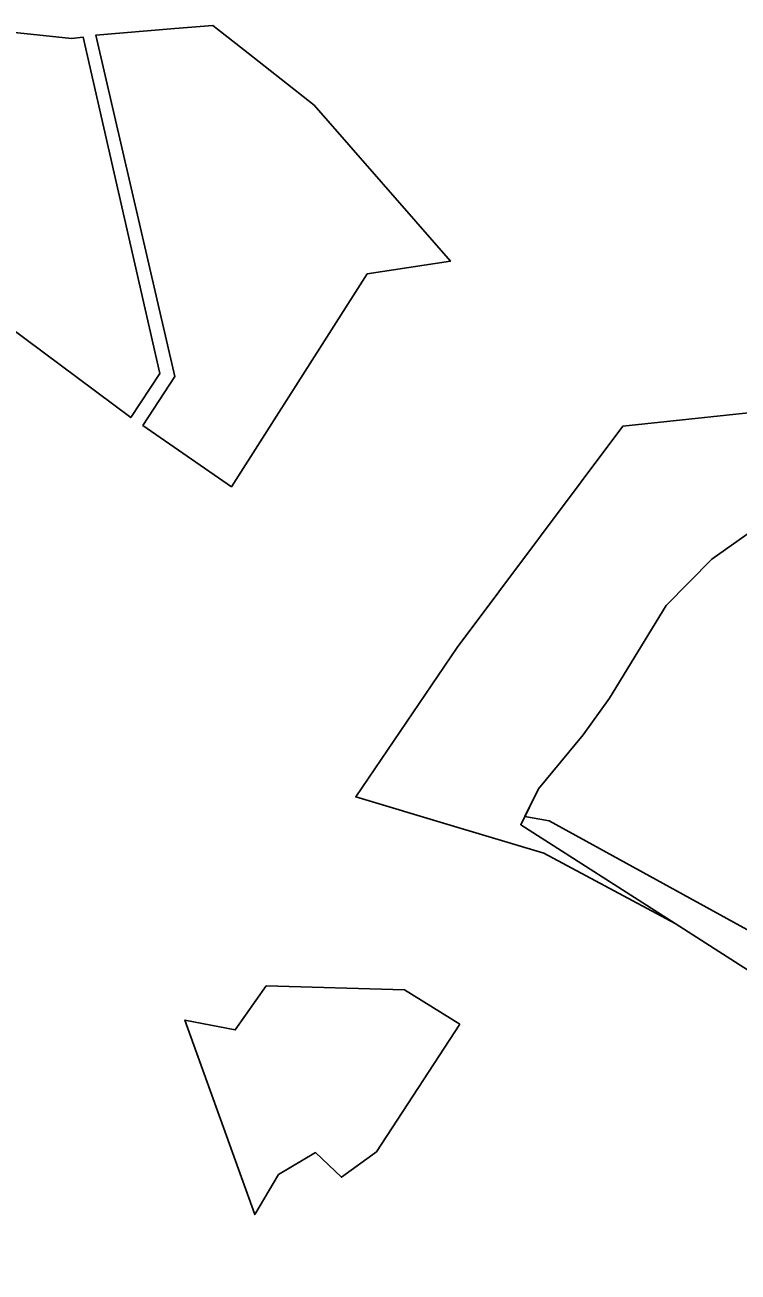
# Model space of a CAD drawing. Extents: x -690419 to -685080, y -987825 to -981190.
# Drawn here: x -688985.5 to -688782.8, y -986016.3 to -985661.7 of the extents above; entities that cross this region are included whole.
import ezdxf

# ---------------------------------------------------------------- set-up
doc = ezdxf.new("R2010")
doc.units = 0
for name, color, linetype in [('BPEJ (S) - hranice', 7, 'Continuous'), ('Hranice řešeného území (S)', 7, 'Continuous'), ('Katastrální území (S) - hranice', 7, 'Continuous'), ('Lesy hospodářské', 7, 'Continuous'), ('Plochy lesní všeobecné LU (S)', 7, 'Continuous'), ('Regulační bloky STABILIZOVANÉ (S)', 7, 'Continuous')]:
    doc.layers.add(name, color=color, linetype=linetype)

msp = doc.modelspace()

# ---------------------------------------------------------------- linework, layer by layer
at = {"layer": 'BPEJ (S) - hranice'}
msp.add_line((-688843.42, -985886.76), (-688844.57, -985889.09), dxfattribs=at)
for points in [[(-688663.52, -985695.96), (-688665.69, -985698.33), (-688671.74, -985704.92), (-688706.72, -985752.18), (-688704.64, -985753.21), (-688706.5, -985755.5), (-688705.5, -985758), (-688682, -985767.5), (-688635.89, -985792.48), (-688642.3, -985804.85), (-688688.58, -985870.89), (-688727.8, -985945.93), (-688735.5, -985943.5), (-688836.5, -985888), (-688843.42, -985886.76)], [(-688843.42, -985886.76), (-688836.5, -985888), (-688735.5, -985943.5), (-688727.8, -985945.93), (-688688.58, -985870.89), (-688642.3, -985804.85), (-688635.89, -985792.48), (-688682, -985767.5), (-688705.5, -985758), (-688706.5, -985755.5), (-688704.64, -985753.21), (-688706.72, -985752.18), (-688671.74, -985704.92), (-688665.69, -985698.33), (-688663.52, -985695.96)], [(-688725.62, -985755.69), (-688719.74, -985763.51), (-688753.65, -985787.69), (-688790.22, -985813.59), (-688803.29, -985826.72), (-688819.38, -985853.06), (-688826.87, -985863.54), (-688839.49, -985878.83), (-688843.42, -985886.76)], [(-688844.57, -985889.09), (-688800.67, -985917.17), (-688772.43, -985935.24), (-688732.14, -985954.23), (-688725.9, -985957.19), (-688716.62, -985961.59), (-688712.58, -985963.51), (-688686.1, -985982.07), (-688681.44, -985984.82), (-688671.35, -985990.78), (-688651.63, -986002.42), (-688666.1, -986026.28), (-688671.85, -986034.81), (-688677.38, -986042.59), (-688691.03, -986061.81), (-688700.3, -986078.76), (-688713.15, -986103.76), (-688715.01, -986110.7)]]:
    msp.add_lwpolyline(points, dxfattribs=at)
at = {"layer": 'Hranice řešeného území (S)'}
msp.add_lwpolyline([(-688772.43, -985935.24), (-688800.67, -985917.17), (-688844.57, -985889.09), (-688839.49, -985878.83), (-688826.87, -985863.54), (-688819.38, -985853.06), (-688803.29, -985826.72), (-688790.22, -985813.59), (-688753.65, -985787.69)], dxfattribs=at)
at = {"layer": 'Katastrální území (S) - hranice'}
msp.add_lwpolyline([(-688753.65, -985787.69), (-688790.22, -985813.59), (-688803.29, -985826.72), (-688819.38, -985853.06), (-688826.87, -985863.54), (-688839.49, -985878.83), (-688844.57, -985889.09), (-688800.67, -985917.17), (-688772.43, -985935.24)], dxfattribs=at)
at = {"layer": 'Lesy hospodářské'}
msp.add_lwpolyline([(-689009.2, -985661.66), (-688972.31, -985665.49), (-688968.91, -985665.16), (-688947.16, -985760.75), (-688955.44, -985773.28), (-688990.33, -985747.18)], dxfattribs=at)
for points in [[(-688888.25, -985732.4), (-688926.83, -985792.96), (-688951.97, -985775.55), (-688942.91, -985761.61), (-688965.37, -985664.6), (-688942.92, -985662.71), (-688932.11, -985661.8), (-688922.04, -985669.73), (-688903.34, -985684.46), (-688864.59, -985728.86)], [(-688706.72, -985752.18), (-688633.8, -985788.45), (-688642.3, -985804.85), (-688672.21, -985847.53), (-688688.58, -985870.89), (-688716.48, -985924.28), (-688732.14, -985954.23), (-688772.43, -985935.24), (-688800.67, -985917.17), (-688838.05, -985897.17), (-688864.68, -985889.19), (-688891.46, -985881.16), (-688862.65, -985838.67), (-688815.6, -985775.76), (-688767.3, -985770.6), (-688725.62, -985755.69), (-688719.74, -985763.51)], [(-688861.93, -985945.79), (-688885.6, -985982.09), (-688895.57, -985989.3), (-688902.9, -985982.3), (-688913.4, -985988.56), (-688920.19, -985999.92), (-688940.04, -985944.63), (-688925.71, -985947.39), (-688916.9, -985934.86), (-688877.64, -985936.03)]]:
    msp.add_lwpolyline(points, close=True, dxfattribs=at)
at = {"layer": 'Plochy lesní všeobecné LU (S)'}
msp.add_lwpolyline([(-688826.87, -985863.54), (-688819.38, -985853.06), (-688803.29, -985826.72), (-688790.22, -985813.59), (-688753.65, -985787.69), (-688719.74, -985763.51), (-688706.72, -985752.18), (-688633.8, -985788.45), (-688642.3, -985804.85), (-688688.58, -985870.89), (-688732.14, -985954.23), (-688772.43, -985935.24), (-688800.67, -985917.17), (-688844.57, -985889.09), (-688839.49, -985878.83)], close=True, dxfattribs=at)
at = {"layer": 'Regulační bloky STABILIZOVANÉ (S)'}
msp.add_lwpolyline([(-688826.87, -985863.54), (-688819.38, -985853.06), (-688803.29, -985826.72), (-688790.22, -985813.59), (-688753.65, -985787.69), (-688719.74, -985763.51), (-688706.72, -985752.18), (-688633.8, -985788.45), (-688642.3, -985804.85), (-688688.58, -985870.89), (-688732.14, -985954.23), (-688772.43, -985935.24), (-688800.67, -985917.17), (-688844.57, -985889.09), (-688839.49, -985878.83)], close=True, dxfattribs=at)

doc.saveas('drawing.dxf')
